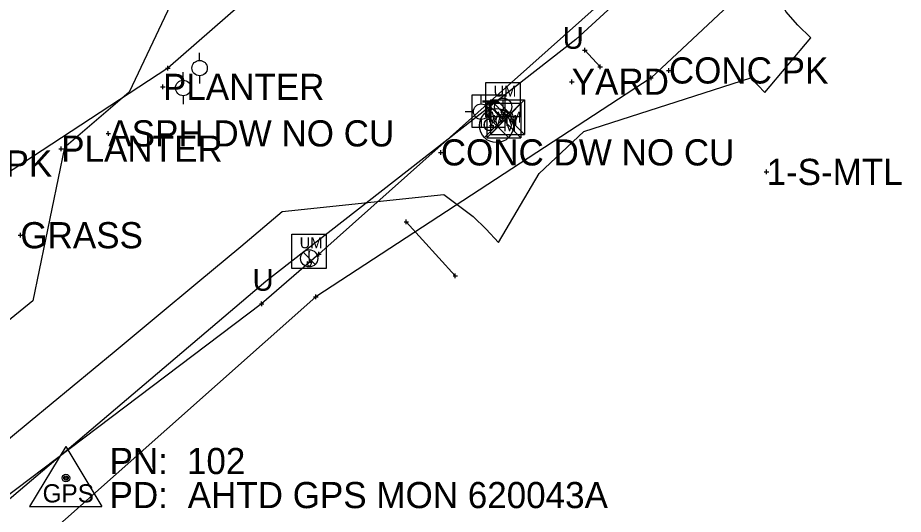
# Model space of a CAD drawing. Extents: x -1 to 1157254, y -1 to 2021979.
# Drawn here: x 1147084.1 to 1147327.7, y 2017018.2 to 2017154.9 of the extents above; entities that cross this region are included whole.
import ezdxf

# ---------------------------------------------------------------- set-up
doc = ezdxf.new("R2010")
doc.units = 0
for name, color, linetype in [('S_AREA_CALC', 7, 'Continuous'), ('S_BUILDING_ANNOT', 7, 'Continuous'), ('S_CAL_CORNER', 7, 'Continuous'), ('S_CAL_CORNER_ANNOT', 7, 'Continuous'), ('S_CATCH_BASIN', 7, 'Continuous'), ('S_CATCH_BASIN_ANNOT', 7, 'Continuous'), ('S_CONTOUR_ANNOT', 7, 'Continuous'), ('S_CONTOUR_MAJOR', 7, 'Continuous'), ('S_DROP_INLET', 7, 'Continuous'), ('S_DTM_PAVEMENT', 7, 'Continuous'), ('S_FENCE', 7, 'Continuous'), ('S_GAS_PUMP_ISLAND_ANNOT', 7, 'Continuous'), ('S_GAS_UTILITIES', 7, 'Continuous'), ('S_GATE', 7, 'Continuous')]:
    doc.layers.add(name, color=color, linetype=linetype)

msp = doc.modelspace()

# ---------------------------------------------------------------- linework, layer by layer
at = {"layer": 'S_AREA_CALC'}
for p, q in [((1147097.42, 2017036.89), (1147087.4, 2017020.38)), ((1147097.42, 2017036.89), (1147107.25, 2017020.38)), ((1147087.4, 2017020.38), (1147107.25, 2017020.38))]:
    msp.add_line(p, q, dxfattribs=at)
for radius in [1.04, 0.609, 0.344]:
    msp.add_circle((1147097.42, 2017028.19), radius, dxfattribs=at)
at = {"layer": 'S_BUILDING_ANNOT'}
for p, q in [((1147239.46, 2017145.95), (1147240.73, 2017145.96)), ((1147240.1, 2017145.32), (1147240.09, 2017146.59)), ((1147240.1, 2017145.95), (1147240.1, 2017145.95)), ((1147125.41, 2017140.35), (1147125.41, 2017141.63)), ((1147243.72, 2017141.37), (1147244.99, 2017141.38)), ((1147244.35, 2017140.74), (1147244.35, 2017142.01)), ((1147244.35, 2017141.37), (1147244.35, 2017141.37)), ((1147124.77, 2017140.99), (1147126.05, 2017140.99)), ((1147125.41, 2017140.99), (1147125.41, 2017140.99)), ((1147258.33, 2017137.66), (1147258.32, 2017138.93)), ((1147262.61, 2017140.35), (1147263.88, 2017140.35)), ((1147263.24, 2017139.71), (1147263.24, 2017140.99)), ((1147263.24, 2017140.35), (1147263.24, 2017140.35)), ((1147124.1, 2017135.19), (1147124.09, 2017136.46)), ((1147235.88, 2017137.25), (1147237.15, 2017137.25)), ((1147236.52, 2017136.61), (1147236.51, 2017137.88)), ((1147236.51, 2017137.25), (1147236.51, 2017137.25)), ((1147257.69, 2017138.29), (1147258.96, 2017138.3)), ((1147258.33, 2017138.3), (1147258.33, 2017138.3)), ((1147123.46, 2017135.83), (1147124.73, 2017135.83)), ((1147124.1, 2017135.83), (1147124.1, 2017135.83)), ((1147108.44, 2017123.03), (1147109.71, 2017123.03)), ((1147109.08, 2017122.39), (1147109.07, 2017123.67)), ((1147109.07, 2017123.03), (1147109.07, 2017123.03)), ((1147096.11, 2017118.17), (1147096.11, 2017119.45)), ((1147095.48, 2017118.81), (1147096.75, 2017118.81)), ((1147096.11, 2017118.81), (1147096.11, 2017118.81)), ((1147199.86, 2017117.8), (1147201.14, 2017117.8)), ((1147200.5, 2017117.16), (1147200.5, 2017118.44)), ((1147200.5, 2017117.8), (1147200.5, 2017117.8)), ((1147289.46, 2017112.43), (1147290.73, 2017112.43)), ((1147290.1, 2017111.79), (1147290.1, 2017113.06)), ((1147290.1, 2017112.43), (1147290.1, 2017112.43)), ((1147190.39, 2017098.68), (1147191.66, 2017098.68)), ((1147191.03, 2017098.05), (1147191.02, 2017099.32)), ((1147191.03, 2017098.68), (1147191.03, 2017098.68)), ((1147084.23, 2017095.01), (1147085.5, 2017095.01)), ((1147084.87, 2017094.37), (1147084.87, 2017095.64)), ((1147084.87, 2017095.01), (1147084.87, 2017095.01)), ((1147166.99, 2017089.15), (1147166.98, 2017090.42)), ((1147166.35, 2017089.79), (1147167.62, 2017089.79)), ((1147166.99, 2017089.79), (1147166.99, 2017089.79)), ((1147203.87, 2017083.82), (1147205.14, 2017083.82)), ((1147204.5, 2017083.18), (1147204.5, 2017084.46)), ((1147204.5, 2017083.82), (1147204.5, 2017083.82)), ((1147165.51, 2017078.02), (1147166.79, 2017078.02)), ((1147166.15, 2017077.39), (1147166.15, 2017078.66)), ((1147166.15, 2017078.02), (1147166.15, 2017078.02)), ((1147150.61, 2017076.13), (1147151.88, 2017076.13)), ((1147151.25, 2017075.49), (1147151.24, 2017076.77)), ((1147151.24, 2017076.13), (1147151.24, 2017076.13))]:
    msp.add_line(p, q, dxfattribs=at)
at = {"layer": 'S_CAL_CORNER'}
for p, q in [((1147216, 2017132.04), (1147219.33, 2017128.7)), ((1147217.51, 2017132.26), (1147217.82, 2017132.26)), ((1147217.67, 2017130.37), (1147217.67, 2017132.11)), ((1147217.07, 2017129.47), (1147217.07, 2017129.28)), ((1147217.67, 2017130.37), (1147217.67, 2017129.32)), ((1147218.26, 2017129.47), (1147218.27, 2017129.25)), ((1147162.66, 2017090.31), (1147165.99, 2017086.97)), ((1147164.17, 2017090.53), (1147164.48, 2017090.53)), ((1147164.32, 2017088.64), (1147164.32, 2017090.38)), ((1147163.73, 2017087.74), (1147163.73, 2017087.55)), ((1147164.32, 2017088.64), (1147164.32, 2017087.59)), ((1147164.92, 2017087.74), (1147164.93, 2017087.52))]:
    msp.add_line(p, q, dxfattribs=at)
for points in [[(1147212.9, 2017137.03), (1147222.31, 2017137.03), (1147222.31, 2017127.62), (1147212.9, 2017127.62)], [(1147159.56, 2017095.3), (1147168.97, 2017095.3), (1147168.97, 2017085.89), (1147159.56, 2017085.89)]]:
    msp.add_lwpolyline(points, close=True, dxfattribs=at)
for centre in [(1147217.67, 2017130.37), (1147164.32, 2017088.64)]:
    msp.add_circle(centre, 2.36, dxfattribs=at)
for centre, radius, start, end in [((1147217.67, 2017132.26), 0.156, 180, 0), ((1147217.49, 2017129.86), 0.58, 223.1344, 287.472), ((1147217.84, 2017129.87), 0.58, 252.528, 316.8656), ((1147164.32, 2017090.53), 0.156, 180, 0), ((1147164.15, 2017088.14), 0.58, 223.1344, 287.472), ((1147164.5, 2017088.14), 0.58, 252.528, 316.8656)]:
    msp.add_arc(centre, radius, start, end, dxfattribs=at)
for centre in [(1147217.67, 2017129.13), (1147164.32, 2017087.4)]:
    msp.add_ellipse(centre, major_axis=(0, -0.82), ratio=0.744362, start_param=4.519801, end_param=8.000179, dxfattribs=at)
at = {"layer": 'S_CAL_CORNER_ANNOT'}
for p, q in [((1147212.53, 2017121.87), (1147219.14, 2017128.49)), ((1147212.53, 2017128.49), (1147219.14, 2017121.87))]:
    msp.add_line(p, q, dxfattribs=at)
msp.add_lwpolyline([(1148176.11, 2017926.04), (1148136.14, 2017895.28), (1148103.22, 2017868.95), (1148054.86, 2017832.59), (1147994.13, 2017784.96), (1147955.31, 2017755.81), (1147823.06, 2017654.27), (1147729.59, 2017581.35), (1147643.02, 2017515.61), (1147594.54, 2017475.05), (1147501.21, 2017388.35), (1147435.29, 2017328.79), (1147395.53, 2017293.46), (1147348.75, 2017254.13), (1147258.66, 2017171.57), (1147166.99, 2017089.79), (1147151.24, 2017076.13), (1147027.41, 2016982.56), (1146975.56, 2016939.41), (1146851.18, 2016835.15), (1146821.23, 2016867.05), (1146788.36, 2016903.2)], dxfattribs=at)
msp.add_circle((1147215.83, 2017125.18), 4.68, dxfattribs=at)
at = {"layer": 'S_CATCH_BASIN'}
for p, q in [((1147129.67, 2017137.64), (1147129.67, 2017139.88)), ((1147127.58, 2017135.51), (1147125.25, 2017135.51)), ((1147129.75, 2017131.09), (1147129.75, 2017133.42)), ((1147211.61, 2017131.13), (1147211.61, 2017133.38)), ((1147209.52, 2017129), (1147207.19, 2017129)), ((1147211.69, 2017124.58), (1147211.69, 2017126.91))]:
    msp.add_line(p, q, dxfattribs=at)
for centre in [(1147129.67, 2017135.53), (1147211.61, 2017129.02)]:
    msp.add_circle(centre, 2.13, dxfattribs=at)
at = {"layer": 'S_CATCH_BASIN_ANNOT'}
for p, q in [((1147134.16, 2017143.08), (1147134.16, 2017145.2)), ((1147134.16, 2017138.86), (1147134.16, 2017136.8))]:
    msp.add_line(p, q, dxfattribs=at)
msp.add_lwpolyline([(1147209.16, 2017124.65), (1147209.16, 2017133.65), (1147218.16, 2017133.65), (1147218.16, 2017124.65)], close=True, dxfattribs=at)
msp.add_circle((1147134.18, 2017141), 2.11, dxfattribs=at)
at = {"layer": 'S_CONTOUR_ANNOT'}
for p, q in [((1147213.14, 2017131.32), (1147222.48, 2017131.32)), ((1147213.14, 2017131.32), (1147213.14, 2017121.83)), ((1147213.14, 2017131.32), (1147222.48, 2017121.83)), ((1147222.48, 2017131.32), (1147213.14, 2017121.83)), ((1147214.2, 2017132.24), (1147223.54, 2017132.24)), ((1147214.2, 2017132.24), (1147214.2, 2017122.75)), ((1147214.2, 2017132.24), (1147223.54, 2017122.75)), ((1147223.54, 2017132.24), (1147214.2, 2017122.75)), ((1147222.48, 2017131.32), (1147222.48, 2017121.83)), ((1147223.54, 2017132.24), (1147223.54, 2017122.75)), ((1147213.14, 2017121.83), (1147222.48, 2017121.83)), ((1147214.2, 2017122.75), (1147223.54, 2017122.75))]:
    msp.add_line(p, q, dxfattribs=at)
msp.add_lwpolyline([(1148171.01, 2018007.64), (1148133.82, 2017978.13), (1147884.86, 2017790.18), (1147810.34, 2017733.24), (1147725.21, 2017658.34), (1147638.36, 2017588.8), (1147507.67, 2017474.52), (1147125.41, 2017140.99), (1145970.62, 2016384.06)], dxfattribs=at)
at = {"layer": 'S_DROP_INLET'}
msp.add_lwpolyline([(1148195.53, 2017935.77), (1148138.82, 2017892.99), (1148034.43, 2017809.59), (1147909.47, 2017714.32), (1147828.88, 2017654.71), (1147681.29, 2017538.62), (1147545.03, 2017424.01), (1147436.65, 2017326.84), (1147356.29, 2017257.74), (1147237.67, 2017148.84), (1147152.37, 2017082.27), (1147079.41, 2017020.24), (1146950.46, 2016911.58), (1146849.38, 2016826.65), (1146763.18, 2016745.2), (1146663.11, 2016665.75), (1146626.02, 2016634.68), (1146520.54, 2016557.46), (1146484.38, 2016531.03)], dxfattribs=at)
at = {"layer": 'S_DTM_PAVEMENT'}
for points in [[(1147240.1, 2017145.95), (1147244.35, 2017141.37)], [(1147191.03, 2017098.68), (1147204.5, 2017083.82)]]:
    msp.add_lwpolyline(points, dxfattribs=at)
at = {"layer": 'S_FENCE'}
msp.add_lwpolyline([(1148182.05, 2017918.06), (1148146.03, 2017882.74), (1148036.88, 2017800.65), (1147915.13, 2017710.9), (1147841.97, 2017653.39), (1147689.75, 2017529.1), (1147550.85, 2017419.33), (1147452.64, 2017321.35), (1147370.71, 2017243.52), (1147258.33, 2017138.3), (1147166.15, 2017078.02), (1147070.18, 2016992.83), (1146962.81, 2016905.87), (1146854.86, 2016827.91), (1146747.33, 2016742.81), (1146665.82, 2016680.99), (1146623.06, 2016638.6), (1146514.26, 2016556.71), (1146391.39, 2016471.4), (1146322.08, 2016427.51), (1146235.84, 2016374), (1146176.66, 2016335.01), (1146181.42, 2016326.5)], dxfattribs=at)
at = {"layer": 'S_GAS_PUMP_ISLAND_ANNOT'}
for points in [[(1147272.85, 2017297.31), (1147271, 2017253.12), (1147263.7, 2017246.29), (1147256.4, 2017239.46), (1147249.11, 2017232.62), (1147241.81, 2017225.79), (1147241.08, 2017225.11), (1147233.75, 2017218.31), (1147226.42, 2017211.51), (1147219.09, 2017204.71), (1147214.82, 2017200.75), (1147202.09, 2017173.36), (1147183.71, 2017157.26), (1147149.88, 2017165.29), (1147130.18, 2017167.07), (1147114.8, 2017134.39), (1147097.44, 2017119.49), (1147097.25, 2017119.31), (1147097.05, 2017119.13), (1147088.29, 2017076.93), (1147068.86, 2017061.19)], [(1147076.08, 2017034.35), (1147087.61, 2017043.83), (1147099.16, 2017053.39), (1147110.67, 2017062.93), (1147122.22, 2017072.51), (1147133.72, 2017082.06), (1147145.48, 2017091.86), (1147156.92, 2017101.56), (1147201.34, 2017106.2), (1147209.38, 2017100.15), (1147212.98, 2017096.67), (1147216.39, 2017093.01), (1147227.55, 2017111.95), (1147239.82, 2017123.56), (1147285.81, 2017138.27), (1147289.65, 2017134.28), (1147302.28, 2017149.28), (1147298.73, 2017152.82), (1147295.4, 2017156.58), (1147286.99, 2017176.7), (1147313.23, 2017204.09), (1147317.74, 2017205.39), (1147329.05, 2017214.62)]]:
    msp.add_lwpolyline(points, dxfattribs=at)

# ---------------------------------------------------------------- texts
at = {"layer": 'S_AREA_CALC'}
msp.add_text('GPS', height=4.998, dxfattribs=at).set_placement((1147090.99, 2017021.49))
at = {"layer": 'S_CAL_CORNER'}
for p in [(1147215.05, 2017133.15), (1147161.7, 2017091.42)]:
    msp.add_text('UM', height=2.999, dxfattribs=at).set_placement(p)
at = {"layer": 'S_CAL_CORNER_ANNOT'}
for s, p in [('G', (1147212.02, 2017123.72)), ('M', (1147217.58, 2017123.61))]:
    msp.add_text(s, height=3.3, dxfattribs=at).set_placement(p)
at = {"layer": 'S_CATCH_BASIN_ANNOT'}
msp.add_text('T', height=6, dxfattribs=at).set_placement((1147211.72, 2017126.15))
at = {"layer": 'S_CONTOUR_ANNOT'}
for p in [(1147214.41, 2017126.01), (1147213.35, 2017125.08)]:
    msp.add_text('W M', height=2.999, dxfattribs=at).set_placement(p)
at = {"layer": 'S_CONTOUR_MAJOR'}
for p in [(1147234.04, 2017146.29), (1147148.74, 2017079.72)]:
    msp.add_text('U', height=6, dxfattribs=at).set_placement(p)
at = {"layer": 'S_GAS_UTILITIES'}
for s, p in [('PN: ', (1147109.42, 2017029.27)), ('102', (1147130.69, 2017029.27)), ('PD: ', (1147109.42, 2017019.91)), ('AHTD GPS MON 620043A', (1147130.9, 2017019.91))]:
    msp.add_text(s, height=7.2, dxfattribs=at).set_placement(p)
at = {"layer": 'S_GATE'}
for s, p in [('CONC PK', (1147263.24, 2017136.75)), ('PLANTER', (1147124.1, 2017132.23)), ('YARD', (1147236.51, 2017133.65)), ('ASPH DW NO CU', (1147109.07, 2017119.43)), ('PLANTER', (1147096.11, 2017115.21)), ('CONC DW NO CU', (1147200.5, 2017114.2)), ('ASPH PK', (1147051.9, 2017111.13)), ('1-S-MTL', (1147290.1, 2017108.83)), ('GRASS', (1147084.87, 2017091.41))]:
    msp.add_text(s, height=7.2, dxfattribs=at).set_placement(p)

doc.saveas('drawing.dxf')
